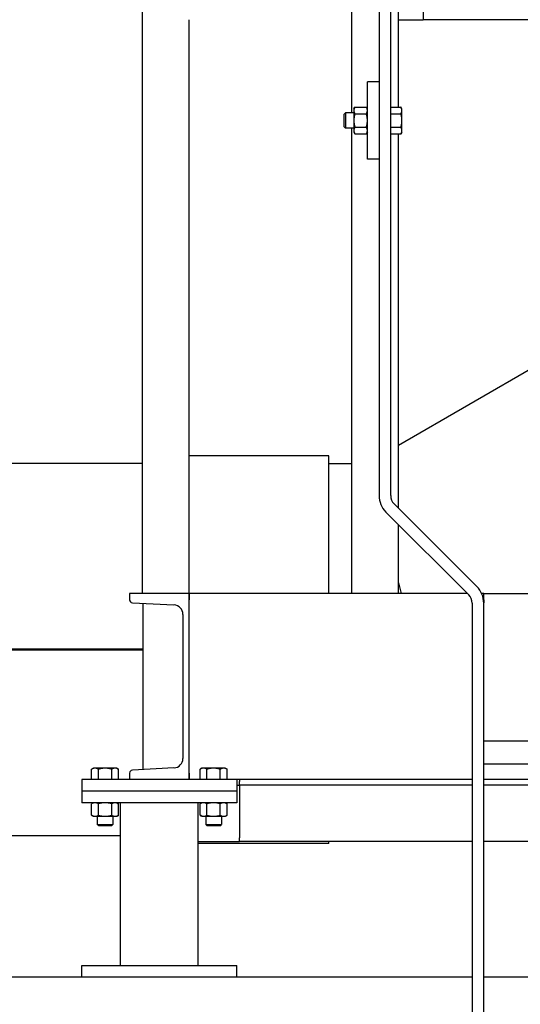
# Model space of a CAD drawing. Header units: inches. Extents: x 36 to 1719, y -84 to 1122.
# Tile 438 of 571: x 1370 to 1386, y 415 to 446. Entities that reach past the tile are written whole.
import ezdxf

# ---------------------------------------------------------------- set-up
doc = ezdxf.new("R2010")
doc.units = ezdxf.units.IN
doc.header["$LTSCALE"] = 48
doc.header["$MEASUREMENT"] = 0
doc.layers.add('Visible (ANSI)', color=7, linetype='Continuous', lineweight=30)

msp = doc.modelspace()

# ---------------------------------------------------------------- linework, layer by layer
at = {"layer": 'Visible (ANSI)'}
for p, q in [((1381.63153, 465.04627), (1381.63153, 430.9516)), ((1382.00653, 430.9516), (1382.00653, 465.04627)), ((1374.00653, 427.79627), (1374.00653, 463.54627)), ((1382.25653, 443.47929), (1382.25653, 463.36326)), ((1380.75653, 446.29627), (1380.75653, 446.67127)), ((1383.05101, 446.67127), (1383.05101, 446.29627)), ((1375.50653, 427.79627), (1375.50653, 446.29627)), ((1380.75653, 443.29627), (1380.75653, 446.29627)), ((1382.25653, 446.29627), (1383.05101, 446.29627)), ((1405.05101, 446.29627), (1383.05101, 446.29627)), ((1381.63153, 444.29627), (1381.25653, 444.29627)), ((1381.25653, 441.79627), (1381.25653, 444.29627)), ((1380.50653, 443.24908), (1380.5523, 443.29627)), ((1380.50653, 442.84346), (1380.50653, 443.24908)), ((1380.5523, 443.29627), (1380.5523, 442.79627)), ((1380.81853, 443.29627), (1380.5523, 443.29627)), ((1380.81853, 443.42127), (1380.85202, 443.47929)), ((1380.81853, 443.42127), (1380.81853, 443.37103)), ((1380.81853, 443.37103), (1380.81853, 443.04627)), ((1380.85202, 443.47929), (1381.22304, 443.47929)), ((1380.85202, 443.26278), (1381.22304, 443.26278)), ((1381.25653, 443.42127), (1381.22304, 443.47929)), ((1382.00653, 443.47929), (1382.33704, 443.47929)), ((1382.00653, 443.26278), (1382.33704, 443.26278)), ((1382.37053, 443.42127), (1382.33704, 443.47929)), ((1382.37053, 443.37103), (1382.37053, 443.42127)), ((1382.37053, 443.04627), (1382.37053, 443.37103)), ((1380.81853, 443.04627), (1380.81853, 442.72151)), ((1382.37053, 442.72151), (1382.37053, 443.04627)), ((1380.50653, 442.84346), (1380.5523, 442.79627)), ((1380.81853, 442.79627), (1380.5523, 442.79627)), ((1380.75653, 427.79627), (1380.75653, 442.79627)), ((1380.81853, 442.72151), (1380.81853, 442.67127)), ((1380.81853, 442.67127), (1380.85202, 442.61326)), ((1380.85202, 442.82977), (1381.22304, 442.82977)), ((1380.85202, 442.61326), (1381.22304, 442.61326)), ((1381.25653, 442.67127), (1381.22304, 442.61326)), ((1382.00653, 442.82977), (1382.33704, 442.82977)), ((1382.00653, 442.61326), (1382.33704, 442.61326)), ((1382.25653, 430.54627), (1382.25653, 442.61326)), ((1382.37053, 442.67127), (1382.33704, 442.61326)), ((1382.37053, 442.67127), (1382.37053, 442.72151)), ((1381.63153, 441.79627), (1381.25653, 441.79627)), ((1382.25653, 432.57865), (1386.79529, 435.1991)), ((1380.01062, 432.23377), (1375.50653, 432.23377)), ((1380.01062, 427.79627), (1380.01062, 432.23377)), ((1374.00653, 431.98377), (1355.33962, 431.98377)), ((1380.01062, 431.98369), (1380.75653, 431.98369)), ((1384.78686, 428.01594), (1382.11636, 430.68644)), ((1381.8512, 430.42127), (1384.52169, 427.75078)), ((1382.25653, 427.79627), (1382.25653, 430.01594)), ((1382.25653, 428.13782), (1382.34805, 427.79627)), ((1382.25653, 428.13782), (1382.34805, 427.79627)), ((1375.50653, 427.79627), (1373.58653, 427.79627)), ((1373.58653, 427.79627), (1373.58653, 427.58923)), ((1384.4762, 427.79627), (1375.50653, 427.79627)), ((1375.50653, 427.79627), (1375.50653, 427.58923)), ((1375.50653, 421.79627), (1375.50653, 427.79627)), ((1385.00653, 427.79627), (1384.93916, 427.79627)), ((1385.00653, 427.58923), (1385.00653, 427.79627)), ((1385.00653, 427.79627), (1403.00653, 427.79627)), ((1373.67751, 427.49336), (1375.01925, 427.42305)), ((1374.01062, 427.4759), (1374.01062, 422.11664)), ((1384.63153, 427.48561), (1384.63153, 391.29627)), ((1385.00653, 427.58923), (1385.00653, 427.49336)), ((1385.00653, 427.48561), (1385.00653, 427.49336)), ((1385.00653, 391.29627), (1385.00653, 427.48561)), ((1375.30653, 427.12033), (1375.30653, 422.47222)), ((1374.01062, 425.99627), (1355.33962, 425.99627)), ((1374.01062, 425.97127), (1355.33962, 425.97127)), ((1385.00653, 423.04627), (1403.00653, 423.04627)), ((1385.00653, 422.29627), (1403.00653, 422.29627)), ((1372.42153, 422.16028), (1372.36352, 422.12678)), ((1372.36352, 421.79628), (1372.36352, 422.12678)), ((1372.47177, 422.16028), (1372.42153, 422.16028)), ((1372.79653, 422.16028), (1372.47177, 422.16028)), ((1372.58002, 421.79628), (1372.58002, 422.12678)), ((1373.12129, 422.16028), (1372.79653, 422.16028)), ((1373.01304, 421.79628), (1373.01304, 422.12678)), ((1373.17153, 422.16028), (1373.12129, 422.16028)), ((1373.17153, 422.16028), (1373.22954, 422.12678)), ((1373.22954, 421.79628), (1373.22954, 422.12678)), ((1373.58653, 422.00332), (1373.58653, 421.79627)), ((1375.01925, 422.1695), (1373.67751, 422.09919)), ((1375.50653, 422.00332), (1375.50653, 421.79627)), ((1375.92153, 422.16028), (1375.86352, 422.12678)), ((1375.86352, 421.79628), (1375.86352, 422.12678)), ((1375.97177, 422.16028), (1375.92153, 422.16028)), ((1376.29653, 422.16028), (1375.97177, 422.16028)), ((1376.08002, 421.79628), (1376.08002, 422.12678)), ((1376.62129, 422.16028), (1376.29653, 422.16028)), ((1376.51304, 421.79628), (1376.51304, 422.12678)), ((1376.67153, 422.16028), (1376.62129, 422.16028)), ((1376.67153, 422.16028), (1376.72954, 422.12678)), ((1376.72954, 421.79628), (1376.72954, 422.12678)), ((1372.04653, 421.79627), (1372.04653, 421.42127)), ((1377.04653, 421.79627), (1372.04653, 421.79627)), ((1372.47177, 421.79628), (1372.36352, 421.79628)), ((1372.42153, 421.79628), (1372.42153, 421.79627)), ((1372.58002, 421.79628), (1372.47177, 421.79628)), ((1372.79653, 421.79628), (1372.58002, 421.79628)), ((1373.01304, 421.79628), (1372.79653, 421.79628)), ((1373.12129, 421.79628), (1373.01304, 421.79628)), ((1373.22954, 421.79628), (1373.12129, 421.79628)), ((1373.17153, 421.79628), (1373.17153, 421.79627)), ((1375.97177, 421.79628), (1375.86352, 421.79628)), ((1375.92153, 421.79628), (1375.92153, 421.79627)), ((1376.08002, 421.79628), (1375.97177, 421.79628)), ((1376.29653, 421.79628), (1376.08002, 421.79628)), ((1376.51304, 421.79628), (1376.29653, 421.79628)), ((1376.62129, 421.79628), (1376.51304, 421.79628)), ((1376.72954, 421.79628), (1376.62129, 421.79628)), ((1376.67153, 421.79628), (1376.67153, 421.79627)), ((1384.63153, 421.79627), (1377.04653, 421.79627)), ((1377.04653, 421.79627), (1377.04653, 421.42127)), ((1377.13153, 421.79627), (1377.13153, 421.72827)), ((1377.13153, 421.60827), (1377.13153, 421.72827)), ((1403.00653, 421.79627), (1385.00653, 421.79627)), ((1372.04653, 421.42127), (1372.04653, 421.04627)), ((1377.04653, 421.42127), (1372.04653, 421.42127)), ((1377.04653, 421.42127), (1372.04653, 421.42127)), ((1377.04653, 421.60827), (1377.13153, 421.60827)), ((1377.04653, 421.42127), (1377.04653, 421.04627)), ((1384.63153, 421.60827), (1377.13153, 421.60827)), ((1377.13153, 421.60827), (1377.13153, 421.35827)), ((1377.13153, 421.35827), (1377.13153, 419.91627)), ((1403.00653, 421.60827), (1385.00653, 421.60827)), ((1377.04653, 421.04627), (1372.04653, 421.04627)), ((1372.42153, 421.04627), (1372.36352, 421.01278)), ((1372.36352, 420.64177), (1372.36352, 421.01278)), ((1372.58002, 420.64177), (1372.58002, 421.01278)), ((1373.01304, 420.64177), (1373.01304, 421.01278)), ((1373.17153, 421.04627), (1373.22954, 421.01278)), ((1373.22954, 420.64177), (1373.22954, 421.01278)), ((1373.29653, 415.79627), (1373.29653, 421.04627)), ((1375.79653, 415.79627), (1375.79653, 421.04627)), ((1375.92153, 421.04627), (1375.86352, 421.01278)), ((1375.86352, 420.64177), (1375.86352, 421.01278)), ((1376.08002, 420.64177), (1376.08002, 421.01278)), ((1376.51304, 420.64177), (1376.51304, 421.01278)), ((1376.67153, 421.04627), (1376.72954, 421.01278)), ((1376.72954, 420.64177), (1376.72954, 421.01278)), ((1372.42153, 420.60827), (1372.36352, 420.64177)), ((1372.42153, 420.60827), (1372.47177, 420.60827)), ((1372.47177, 420.60827), (1372.79653, 420.60827)), ((1372.54653, 420.60827), (1372.54653, 420.34204)), ((1372.79653, 420.60827), (1373.12129, 420.60827)), ((1373.04653, 420.60827), (1373.04653, 420.34204)), ((1373.12129, 420.60827), (1373.17153, 420.60827)), ((1373.17153, 420.60827), (1373.22954, 420.64177)), ((1375.92153, 420.60827), (1375.86352, 420.64177)), ((1375.92153, 420.60827), (1375.97177, 420.60827)), ((1375.97177, 420.60827), (1376.29653, 420.60827)), ((1376.04653, 420.60827), (1376.04653, 420.34204)), ((1376.29653, 420.60827), (1376.62129, 420.60827)), ((1376.54653, 420.60827), (1376.54653, 420.34204)), ((1376.62129, 420.60827), (1376.67153, 420.60827)), ((1376.67153, 420.60827), (1376.72954, 420.64177)), ((1372.59372, 420.29627), (1372.54653, 420.34204)), ((1372.54653, 420.34204), (1373.04653, 420.34204)), ((1372.99934, 420.29627), (1372.59372, 420.29627)), ((1372.99934, 420.29627), (1373.04653, 420.34204)), ((1376.09372, 420.29627), (1376.04653, 420.34204)), ((1376.04653, 420.34204), (1376.54653, 420.34204)), ((1376.49934, 420.29627), (1376.09372, 420.29627)), ((1376.49934, 420.29627), (1376.54653, 420.34204)), ((1373.29653, 419.98377), (1355.33962, 419.98377)), ((1375.79653, 419.79627), (1377.13153, 419.79627)), ((1377.13153, 419.79627), (1377.13153, 419.91627)), ((1384.63153, 419.79627), (1377.13153, 419.79627)), ((1380.01062, 419.73377), (1380.01062, 419.79627)), ((1403.00653, 419.79627), (1385.00653, 419.79627)), ((1380.01062, 419.73377), (1375.79653, 419.73377)), ((1372.04653, 415.79627), (1377.04653, 415.79627)), ((1372.04653, 415.42127), (1372.04653, 415.79627)), ((1377.04653, 415.42127), (1377.04653, 415.79627)), ((1384.63153, 415.42127), (1323.78662, 415.42127)), ((1377.04653, 415.42127), (1372.04653, 415.42127)), ((1403.00653, 415.42127), (1385.00653, 415.42127))]:
    msp.add_line(p, q, dxfattribs=at)
for centre, radius, start, end in [((1382.38153, 430.9516), 0.75, 180, 225), ((1382.38153, 430.9516), 0.375, 180, 225), ((1384.25653, 427.48561), 0.75, 0, 45), ((1384.25653, 427.48561), 0.375, 0, 45), ((1373.68253, 427.58923), 0.096, 180, 267.000444), ((1375.00339, 427.12033), 0.30314, 0, 87.000444), ((1375.00339, 422.47222), 0.30314, 272.999556, 0), ((1373.68253, 422.00332), 0.096, 92.999556, 180)]:
    msp.add_arc(centre, radius, start, end, dxfattribs=at)
for points in [[(1380.85202, 443.47929), (1380.81853, 443.42127), (1380.81853, 443.37103)], [(1380.81853, 443.37103), (1380.81853, 443.32079), (1380.85202, 443.26278)], [(1380.85202, 443.26278), (1380.81853, 443.14675), (1380.81853, 443.04627)], [(1381.25653, 443.37103), (1381.25653, 443.42127), (1381.22304, 443.47929)], [(1381.22304, 443.26278), (1381.25653, 443.32079), (1381.25653, 443.37103)], [(1381.25653, 443.04627), (1381.25653, 443.14675), (1381.22304, 443.26278)], [(1382.37053, 443.37103), (1382.37053, 443.42127), (1382.33704, 443.47929)], [(1382.33704, 443.26278), (1382.37053, 443.32079), (1382.37053, 443.37103)], [(1382.37053, 443.04627), (1382.37053, 443.14675), (1382.33704, 443.26278)], [(1380.81853, 443.04627), (1380.81853, 442.94579), (1380.85202, 442.82977)], [(1381.22304, 442.82977), (1381.25653, 442.94579), (1381.25653, 443.04627)], [(1382.33704, 442.82977), (1382.37053, 442.94579), (1382.37053, 443.04627)], [(1380.85202, 442.82977), (1380.81853, 442.77175), (1380.81853, 442.72151)], [(1380.81853, 442.72151), (1380.81853, 442.67127), (1380.85202, 442.61326)], [(1381.25653, 442.72151), (1381.25653, 442.77175), (1381.22304, 442.82977)], [(1381.22304, 442.61326), (1381.25653, 442.67127), (1381.25653, 442.72151)], [(1382.37053, 442.72151), (1382.37053, 442.77175), (1382.33704, 442.82977)], [(1382.33704, 442.61326), (1382.37053, 442.67127), (1382.37053, 442.72151)], [(1372.47177, 422.16028), (1372.42153, 422.16028), (1372.36352, 422.12678)], [(1372.58002, 422.12678), (1372.52201, 422.16028), (1372.47177, 422.16028)], [(1372.79653, 422.16028), (1372.69605, 422.16028), (1372.58002, 422.12678)], [(1373.01304, 422.12678), (1372.89701, 422.16028), (1372.79653, 422.16028)], [(1373.12129, 422.16028), (1373.07105, 422.16028), (1373.01304, 422.12678)], [(1373.22954, 422.12678), (1373.17153, 422.16028), (1373.12129, 422.16028)], [(1375.97177, 422.16028), (1375.92153, 422.16028), (1375.86352, 422.12678)], [(1376.08002, 422.12678), (1376.02201, 422.16028), (1375.97177, 422.16028)], [(1376.29653, 422.16028), (1376.19605, 422.16028), (1376.08002, 422.12678)], [(1376.51304, 422.12678), (1376.39701, 422.16028), (1376.29653, 422.16028)], [(1376.62129, 422.16028), (1376.57105, 422.16028), (1376.51304, 422.12678)], [(1376.72954, 422.12678), (1376.67153, 422.16028), (1376.62129, 422.16028)], [(1372.47177, 421.04627), (1372.42153, 421.04627), (1372.36352, 421.01278)], [(1372.58002, 421.01278), (1372.52201, 421.04627), (1372.47177, 421.04627)], [(1372.79653, 421.04627), (1372.69605, 421.04627), (1372.58002, 421.01278)], [(1373.01304, 421.01278), (1372.89701, 421.04627), (1372.79653, 421.04627)], [(1373.12129, 421.04627), (1373.07105, 421.04627), (1373.01304, 421.01278)], [(1373.22954, 421.01278), (1373.17153, 421.04627), (1373.12129, 421.04627)], [(1375.97177, 421.04627), (1375.92153, 421.04627), (1375.86352, 421.01278)], [(1376.08002, 421.01278), (1376.02201, 421.04627), (1375.97177, 421.04627)], [(1376.29653, 421.04627), (1376.19605, 421.04627), (1376.08002, 421.01278)], [(1376.51304, 421.01278), (1376.39701, 421.04627), (1376.29653, 421.04627)], [(1376.62129, 421.04627), (1376.57105, 421.04627), (1376.51304, 421.01278)], [(1376.72954, 421.01278), (1376.67153, 421.04627), (1376.62129, 421.04627)], [(1372.36352, 420.64177), (1372.42153, 420.60827), (1372.47177, 420.60827)], [(1372.47177, 420.60827), (1372.52201, 420.60827), (1372.58002, 420.64177)], [(1372.58002, 420.64177), (1372.69605, 420.60827), (1372.79653, 420.60827)], [(1372.79653, 420.60827), (1372.89701, 420.60827), (1373.01304, 420.64177)], [(1373.01304, 420.64177), (1373.07105, 420.60827), (1373.12129, 420.60827)], [(1373.12129, 420.60827), (1373.17153, 420.60827), (1373.22954, 420.64177)], [(1375.86352, 420.64177), (1375.92153, 420.60827), (1375.97177, 420.60827)], [(1375.97177, 420.60827), (1376.02201, 420.60827), (1376.08002, 420.64177)], [(1376.08002, 420.64177), (1376.19605, 420.60827), (1376.29653, 420.60827)], [(1376.29653, 420.60827), (1376.39701, 420.60827), (1376.51304, 420.64177)], [(1376.51304, 420.64177), (1376.57105, 420.60827), (1376.62129, 420.60827)], [(1376.62129, 420.60827), (1376.67153, 420.60827), (1376.72954, 420.64177)]]:
    msp.add_rational_spline(points, [1, 1.0379548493, 1], degree=2, dxfattribs=at)

doc.saveas('drawing.dxf')
